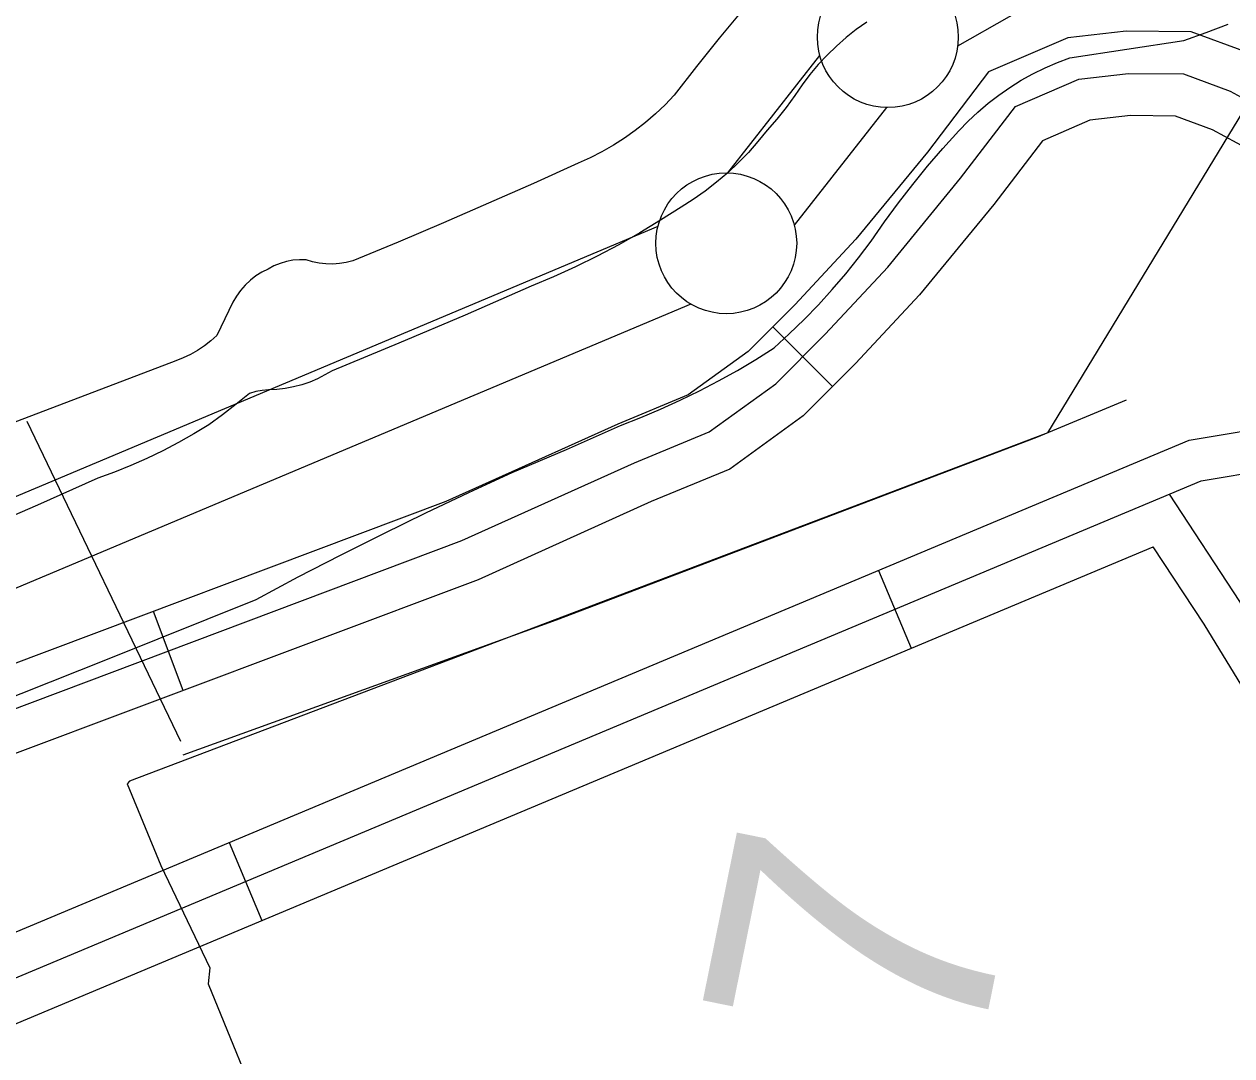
# Model space of a CAD drawing. Extents: x 3651524 to 3689615, y 505651 to 531377.
# Drawn here: x 3680389.6 to 3680818.5, y 516685 to 517051.3 of the extents above; entities that cross this region are included whole.
import ezdxf

# ---------------------------------------------------------------- set-up
doc = ezdxf.new("R2010")
doc.units = 0
for name, color, linetype in [('V-FLOD-BASE', 7, 'Continuous'), ('V-LEVE-TOET', 7, 'Continuous'), ('V-ROAD-CNTR', 7, 'Continuous'), ('V-SURV-IDEN', 7, 'Continuous'), ('V-SURV-LINE', 7, 'Continuous'), ('V-UTIL-LINE', 7, 'Continuous')]:
    doc.layers.add(name, color=color, linetype=linetype)

msp = doc.modelspace()

# ---------------------------------------------------------------- linework, layer by layer
at = {"layer": 'V-FLOD-BASE'}
msp.add_lwpolyline([(3680688.844, 517051.999), (3680685.088, 517049.355), (3680681.471, 517046.523), (3680678.006, 517043.506), (3680674.703, 517040.315), (3680671.567, 517036.959), (3680668.612, 517033.442), (3680665.839, 517029.78), (3680663.261, 517025.979), (3680660.158, 517021.709), (3680656.863, 517017.589), (3680653.381, 517013.624), (3680650.164, 517009.604), (3680646.758, 517005.741), (3680643.172, 517002.044), (3680639.416, 516998.522), (3680635.494, 516995.184), (3680631.418, 516992.034), (3680627.197, 516989.083), (3680622.841, 516986.334), (3680615.606, 516981.667), (3680608.235, 516977.212), (3680600.739, 516972.973), (3680593.123, 516968.957), (3680585.394, 516965.162), (3680577.556, 516961.594), (3680569.618, 516958.258), (3680546.174, 516948.01), (3680522.622, 516938.012), (3680498.966, 516928.265), (3680496.398, 516926.735), (3680493.731, 516925.388), (3680490.977, 516924.229), (3680488.146, 516923.266), (3680485.257, 516922.502), (3680482.32, 516921.943), (3680479.352, 516921.591), (3680476.366, 516921.445), (3680474.066, 516921.247), (3680471.795, 516920.827), (3680469.575, 516920.192), (3680464.879, 516916.327), (3680460.062, 516912.608), (3680455.133, 516909.045), (3680449.791, 516905.797), (3680444.348, 516902.723), (3680438.808, 516899.829), (3680433.176, 516897.115), (3680427.458, 516894.588), (3680421.66, 516892.247), (3680415.79, 516890.097), (3680394.262, 516880.526), (3680372.633, 516871.185)], dxfattribs=at)
at = {"layer": 'V-LEVE-TOET'}
for points in [[(3680644.734, 517056.214), (3680636.432, 517046.32), (3680628.307, 517036.281), (3680620.369, 517026.092), (3680617.158, 517022.701), (3680613.785, 517019.469), (3680610.256, 517016.407), (3680606.582, 517013.519), (3680602.771, 517010.818), (3680598.833, 517008.307), (3680594.773, 517005.993), (3680590.608, 517003.879), (3680586.342, 517001.975), (3680570.462, 516994.762), (3680554.514, 516987.678), (3680538.501, 516980.725), (3680522.428, 516973.903), (3680506.298, 516967.212), (3680503.953, 516966.639), (3680501.565, 516966.274), (3680499.154, 516966.118), (3680496.744, 516966.178), (3680494.35, 516966.446), (3680491.99, 516966.927), (3680489.686, 516967.611), (3680487.337, 516967.667), (3680484.994, 516967.474), (3680482.686, 516967.04), (3680480.436, 516966.366), (3680478.269, 516965.463), (3680476.209, 516964.337), (3680473.984, 516963.21), (3680471.877, 516961.879), (3680469.903, 516960.355), (3680468.08, 516958.651), (3680466.429, 516956.782), (3680464.961, 516954.766), (3680463.687, 516952.62), (3680457.973, 516940.77), (3680455.847, 516938.837), (3680453.582, 516937.063), (3680451.192, 516935.462), (3680448.692, 516934.043), (3680446.093, 516932.812), (3680443.41, 516931.778), (3680364.726, 516901.78)], [(3680367.527, 516805.322), (3680419.805, 516826.09), (3680471.994, 516847.072), (3680486.918, 516855.029), (3680501.938, 516862.805), (3680517.05, 516870.395), (3680532.254, 516877.8), (3680547.547, 516885.022), (3680562.925, 516892.054), (3680582.217, 516900.302), (3680601.403, 516908.801), (3680608.522, 516911.594), (3680615.565, 516914.576), (3680622.524, 516917.751), (3680629.395, 516921.107), (3680636.172, 516924.65), (3680642.852, 516928.374), (3680649.43, 516932.277), (3680655.9, 516936.355), (3680661.305, 516941.301), (3680666.556, 516946.408), (3680671.647, 516951.674), (3680676.575, 516957.095), (3680681.334, 516962.663), (3680685.92, 516968.375), (3680690.329, 516974.224), (3680695.086, 516981.085), (3680700.024, 516987.817), (3680705.136, 516994.418), (3680710.42, 517000.879), (3680715.872, 517007.199), (3680721.489, 517013.374), (3680724.795, 517016.819), (3680728.266, 517020.093), (3680731.897, 517023.192), (3680735.68, 517026.106), (3680739.602, 517028.83), (3680743.653, 517031.353), (3680747.825, 517033.674), (3680752.109, 517035.781), (3680756.492, 517037.673), (3680760.962, 517039.347), (3680801.398, 517045.523), (3680809.324, 517048.301), (3680817.153, 517051.332)]]:
    msp.add_lwpolyline(points, dxfattribs=at)
at = {"layer": 'V-ROAD-CNTR'}
for p, q in [((3680676.67, 516922.632), (3680655.404, 516943.792)), ((3680692.978, 516857.371), (3680704.572, 516829.702)), ((3680446.059, 516814.728), (3680435.512, 516842.813)), ((3680462.401, 516760.757), (3680473.995, 516733.088))]:
    msp.add_line(p, q, dxfattribs=at)
for points in [[(3680891.515, 516972.536), (3680875.437, 516996.862), (3680848.189, 517028.039), (3680824.066, 517041.171), (3680804.009, 517048.598), (3680780.912, 517048.832), (3680760.218, 517046.449), (3680732.09, 517034.31), (3680710.39, 517005.87), (3680684.955, 516974.949), (3680663.226, 516951.653), (3680646.731, 516935.075), (3680625.427, 516919.682), (3680600.385, 516909.31), (3680539.308, 516881.79), (3680367.896, 516817.422), (3680245.842, 516771.023), (3680060.743, 516696.496), (3679934.225, 516644.728), (3679823.227, 516601.145), (3679789.293, 516587.31)], [(3679762.887, 516560.345), (3679828.8, 516587.218), (3679939.807, 516630.805), (3680066.385, 516682.597), (3680251.309, 516757.054), (3680373.198, 516803.39), (3680545.032, 516867.917), (3680606.337, 516895.54), (3680632.789, 516906.495), (3680656.504, 516923.631), (3680674.03, 516941.245), (3680696.243, 516965.059), (3680722.149, 516996.553), (3680741.635, 517022.092), (3680764.131, 517031.8), (3680781.697, 517033.823), (3680801.248, 517033.625), (3680817.844, 517027.48), (3680838.66, 517016.148), (3680863.479, 516987.75), (3680886.83, 516952.42)], [(3680866.711, 516955.655), (3680851.521, 516978.638), (3680829.131, 517004.257), (3680811.622, 517013.789), (3680798.487, 517018.652), (3680782.482, 517018.814), (3680768.044, 517017.151), (3680751.18, 517009.874), (3680733.907, 516987.236), (3680707.531, 516955.169), (3680684.834, 516930.837), (3680666.277, 516912.187), (3680640.151, 516893.308), (3680612.289, 516881.77), (3680550.756, 516854.044), (3680378.5, 516789.358), (3680256.776, 516743.085), (3680115.249, 516686.101)], [(3680231.407, 516664.522), (3680248.187, 516670.999), (3680803.349, 516903.619), (3680838.641, 516909.565)], [(3680585.231, 515414.816), (3680450.109, 515640.204), (3680100.871, 516253.066), (3679992.21, 516457.951), (3679984.213, 516489.113), (3679987.381, 516508.919), (3679994.756, 516528.24), (3680005.85, 516545.344), (3680022.389, 516562.213), (3680046.604, 516577.123), (3680253.787, 516657.082), (3680807.549, 516889.115), (3680855.564, 516897.205)], [(3680475.29, 516059.49), (3680954.963, 516329.201), (3680984.33, 516362.189), (3680987.036, 516368.63), (3680988.716, 516389.67), (3680984.153, 516531.462), (3680978.873, 516564.61), (3680972.633, 516585.878), (3680964.662, 516606.398), (3680946.012, 516642.235), (3680821.268, 516846.336), (3680796.263, 516884.386)], [(3680243.163, 516636.903), (3680259.387, 516643.165), (3680790.57, 516865.737)], [(3680604.968, 516149.614), (3680945.426, 516341.047), (3680971.467, 516370.299), (3680972.275, 516372.222), (3680973.697, 516390.027), (3680969.191, 516530.035), (3680964.21, 516561.305), (3680958.42, 516581.042), (3680950.977, 516600.202), (3680932.944, 516634.853), (3680808.597, 516838.304), (3680790.57, 516865.737)]]:
    msp.add_lwpolyline(points, dxfattribs=at)
at = {"layer": 'V-SURV-LINE'}
for points in [[(3681032.928, 517220.616), (3680721.058, 517043.503)], [(3680639.432, 516998.464), (3680672.142, 517040.197)], [(3680695.766, 517021.707), (3680663.056, 516979.973)], [(3680194.076, 516802.606), (3680614.677, 516979.563)], [(3680626.301, 516951.907), (3680205.7, 516774.95)]]:
    msp.add_lwpolyline(points, dxfattribs=at)
for centre in [(3680696.285, 517046.685), (3680638.913, 516973.486)]:
    msp.add_circle(centre, 25, dxfattribs=at)
at = {"layer": 'V-UTIL-LINE'}
for p, q in [((3680753.055, 516906.251), (3680834.547, 517040.244)), ((3680749.143, 516904.629), (3680781.096, 516917.878)), ((3680390.469, 516910.343), (3680445.083, 516796.786)), ((3680438.153, 516752.643), (3680455.475, 516716.215))]:
    msp.add_line(p, q, dxfattribs=at)
for points in [[(3680752.166, 516905.883), (3680426.944, 516782.558), (3680426.129, 516781.54), (3680438.155, 516752.641)], [(3680446.103, 516791.901), (3680578.594, 516839.808), (3680749.143, 516904.629)], [(3680455.475, 516716.215), (3680454.866, 516710.516), (3680497.262, 516606.926), (3680549.033, 516479.524), (3680569.182, 516486.864), (3680570.402, 516487.067), (3680575.092, 516473.228), (3680555.759, 516464.872), (3680605.491, 516342.762), (3680663.787, 516195.212)]]:
    msp.add_lwpolyline(points, dxfattribs=at)

# ---------------------------------------------------------------- texts
at = {"layer": 'V-SURV-IDEN'}
msp.add_text('939+22.7', height=100, rotation=78.55932, dxfattribs=at).set_placement((3680630.645, 516200.738))

doc.saveas('drawing.dxf')
